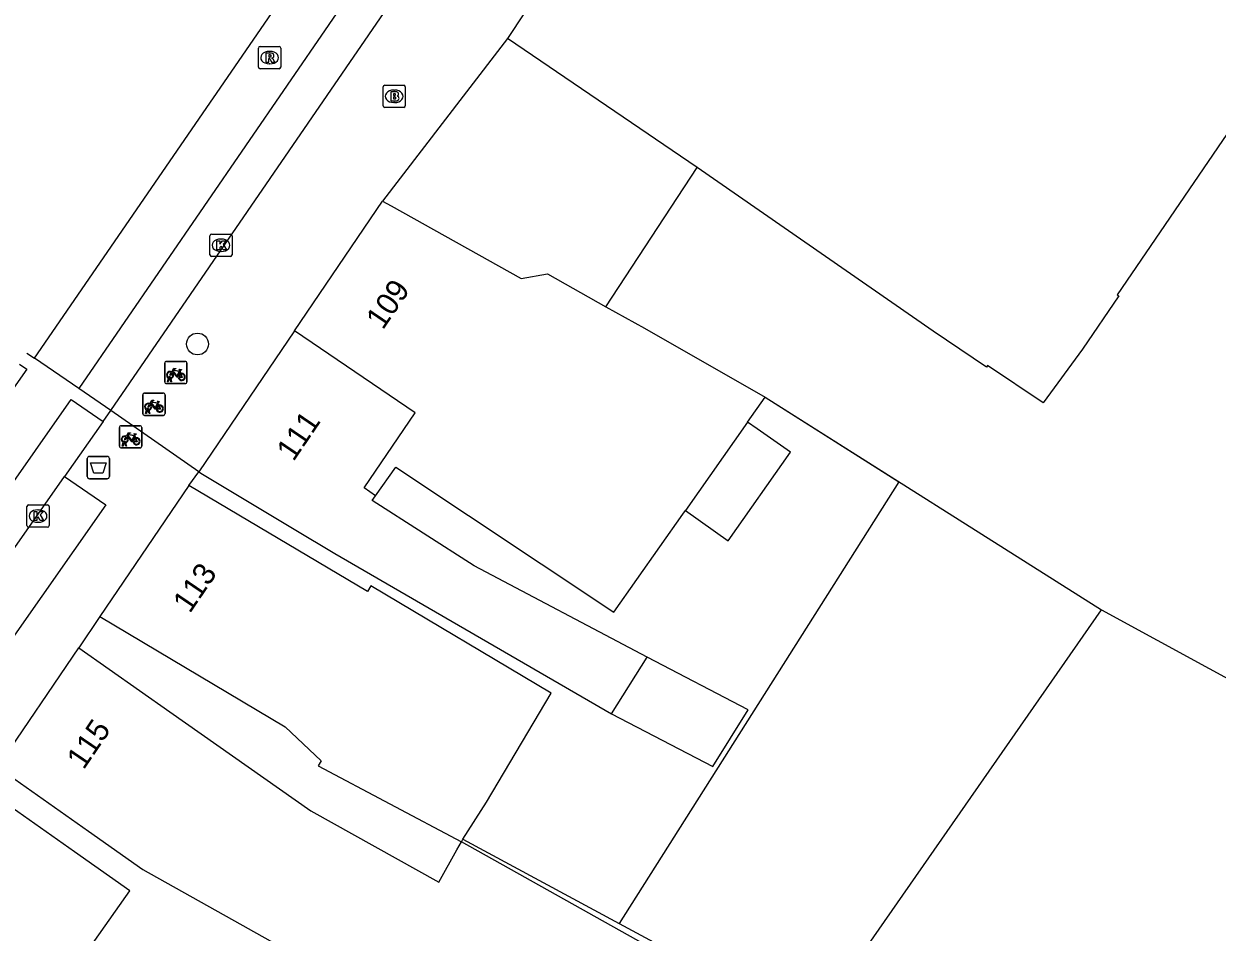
# Model space of a CAD drawing. Extents: x 160356 to 161355, y 381727 to 382845.
# Drawn here: x 160764.3 to 160817.9, y 382542.1 to 382583 of the extents above; entities that cross this region are included whole.
import ezdxf

# ---------------------------------------------------------------- set-up
doc = ezdxf.new("R2010")
doc.units = 0
for name, color, linetype in [('IMGEO_Afvalbak', 7, 'Continuous'), ('IMGEO_Boom', 7, 'Continuous'), ('IMGEO_Brandkraan', 7, 'Continuous'), ('IMGEO_Erf', 7, 'Continuous'), ('IMGEO_Fietsenrek', 7, 'Continuous'), ('IMGEO_Hek', 7, 'Continuous'), ('IMGEO_Kolk', 7, 'Continuous'), ('IMGEO_Pand', 7, 'Continuous'), ('IMGEO_Pand_nummerreeks', 7, 'Continuous'), ('IMGEO_Pand_overbouw', 7, 'Continuous'), ('IMGEO_Rijbaan_lokaal_gesloten', 7, 'Continuous'), ('IMGEO_Rijbaan_lokaal_open', 7, 'Continuous'), ('IMGEO_Rioolput', 7, 'Continuous'), ('IMGEO_Voetpad_open', 7, 'Continuous')]:
    doc.layers.add(name, color=color, linetype=linetype)

msp = doc.modelspace()

# ---------------------------------------------------------------- linework, layer by layer
at = {"layer": 'IMGEO_Afvalbak'}
for p, q in [((160767.224, 382563.524), (160768.014, 382563.524)), ((160768.014, 382563.524), (160767.224, 382563.524)), ((160767.124, 382562.624), (160767.124, 382563.424)), ((160767.124, 382563.424), (160767.124, 382562.624)), ((160768.114, 382563.424), (160768.114, 382562.624)), ((160768.114, 382562.624), (160768.114, 382563.424)), ((160768.014, 382562.524), (160767.224, 382562.524)), ((160767.224, 382562.524), (160768.014, 382562.524))]:
    msp.add_line(p, q, dxfattribs=at)
msp.add_lwpolyline([(160767.267, 382563.238), (160767.971, 382563.238), (160767.822, 382562.768), (160767.416, 382562.768), (160767.267, 382563.238)], dxfattribs=at)
for centre, start, end in [((160767.224, 382563.424), 90, 180), ((160767.224, 382563.424), 90, 180), ((160768.014, 382563.424), 0, 90), ((160768.014, 382563.424), 360, 90), ((160767.224, 382562.624), 180, 270), ((160767.224, 382562.624), 180, 270), ((160768.014, 382562.624), 270, 0), ((160768.014, 382562.624), 270, 0)]:
    msp.add_arc(centre, 0.1, start, end, dxfattribs=at)
at = {"layer": 'IMGEO_Boom'}
msp.add_circle((160772.074, 382568.578), 0.489, dxfattribs=at)
at = {"layer": 'IMGEO_Brandkraan'}
for p, q in [((160780.411, 382579.285), (160780.411, 382580.137)), ((160780.486, 382580.211), (160781.338, 382580.211)), ((160781.412, 382580.137), (160781.412, 382579.285)), ((160780.899, 382579.991), (160780.924, 382579.991)), ((160781.338, 382579.211), (160780.486, 382579.211)), ((160780.922, 382579.431), (160780.897, 382579.431))]:
    msp.add_line(p, q, dxfattribs=at)
for points in [[(160780.411, 382579.285), (160780.411, 382580.137)], [(160780.486, 382580.211), (160781.338, 382580.211)], [(160781.412, 382580.137), (160781.412, 382579.285)], [(160780.759, 382579.911), (160780.759, 382579.511), (160780.972, 382579.511)], [(160780.99, 382579.911), (160780.759, 382579.911)], [(160780.938, 382579.83), (160780.884, 382579.83), (160780.884, 382579.754)], [(160780.884, 382579.754), (160780.937, 382579.754)], [(160780.946, 382579.678), (160780.884, 382579.678), (160780.884, 382579.597)], [(160780.884, 382579.597), (160780.946, 382579.597)], [(160781.338, 382579.211), (160780.486, 382579.211)]]:
    msp.add_lwpolyline(points, dxfattribs=at)
for centre, radius, start, end in [((160780.488, 382580.135), 0.0765, 91.552, 178.448), ((160780.488, 382580.135), 0.0765, 91.552, 178.448), ((160781.336, 382580.135), 0.0765, 1.552, 88.448), ((160781.336, 382580.135), 0.0765, 1.552, 88.448), ((160780.939, 382579.792), 0.0379, 267.8285, 90.9355), ((160780.947, 382579.637), 0.0404, 269.8759, 90.5077), ((160780.994, 382579.766), 0.145, 59.4692, 91.5367), ((160781.019, 382579.813), 0.0922, 285.5137, 58.1501), ((160781.024, 382579.621), 0.105, 301.3115, 78.989), ((160780.488, 382579.287), 0.0765, 181.552, 268.448), ((160780.488, 382579.287), 0.0765, 181.552, 268.448), ((160780.978, 382579.762), 0.251, 268.6676, 293.5347), ((160781.336, 382579.287), 0.0765, 271.552, 358.448), ((160781.336, 382579.287), 0.0765, 271.552, 358.448)]:
    msp.add_arc(centre, radius, start, end, dxfattribs=at)
for centre, major_axis, ratio, start_param, end_param in [((160780.898, 382579.711), (-0.387, 0.002), 0.722429, 4.712389, 7.853982), ((160780.923, 382579.711), (-0.39, 0.002), 0.717154, 1.570796, 4.712389)]:
    msp.add_ellipse(centre, major_axis=major_axis, ratio=ratio, start_param=start_param, end_param=end_param, dxfattribs=at)
at = {"layer": 'IMGEO_Erf'}
for points in [[(160797.581, 382566.186), (160803.59, 382562.382), (160791.022, 382542.531)], [(160784.003, 382546.314), (160791.022, 382542.531)], [(160791.022, 382542.531), (160799.641, 382537.886)]]:
    msp.add_lwpolyline(points, dxfattribs=at)
at = {"layer": 'IMGEO_Fietsenrek'}
for p, q in [((160770.677, 382567.798), (160771.518, 382567.798)), ((160771.518, 382567.798), (160770.677, 382567.798)), ((160770.602, 382566.873), (160770.602, 382567.714)), ((160770.602, 382567.714), (160770.602, 382566.873)), ((160771.289, 382567.347), (160771.325, 382567.252)), ((160771.602, 382567.723), (160771.602, 382566.882)), ((160771.602, 382566.882), (160771.602, 382567.723)), ((160771.527, 382566.798), (160770.686, 382566.798)), ((160770.686, 382566.798), (160771.527, 382566.798)), ((160770.729, 382566.882), (160770.768, 382567.042)), ((160770.763, 382566.882), (160770.729, 382566.882)), ((160770.798, 382567.03), (160770.763, 382566.882)), ((160770.84, 382567.054), (160770.839, 382567.058)), ((160770.881, 382566.882), (160770.847, 382567.024)), ((160770.871, 382567.065), (160770.872, 382567.058)), ((160770.879, 382567.028), (160770.914, 382566.882)), ((160770.914, 382566.882), (160770.881, 382566.882)), ((160769.617, 382565.445), (160769.617, 382566.286)), ((160769.617, 382566.286), (160769.617, 382565.445)), ((160769.692, 382566.37), (160770.533, 382566.37)), ((160770.533, 382566.37), (160769.692, 382566.37)), ((160770.617, 382566.295), (160770.617, 382565.454)), ((160770.617, 382565.454), (160770.617, 382566.295)), ((160769.744, 382565.454), (160769.783, 382565.614)), ((160769.855, 382565.626), (160769.854, 382565.63)), ((160769.886, 382565.637), (160769.887, 382565.63)), ((160770.304, 382565.919), (160770.34, 382565.824)), ((160770.542, 382565.37), (160769.701, 382565.37)), ((160769.701, 382565.37), (160770.542, 382565.37)), ((160769.778, 382565.454), (160769.744, 382565.454)), ((160769.813, 382565.602), (160769.778, 382565.454)), ((160769.896, 382565.454), (160769.862, 382565.596)), ((160769.894, 382565.6), (160769.929, 382565.454)), ((160769.929, 382565.454), (160769.896, 382565.454)), ((160768.57, 382563.981), (160768.57, 382564.822)), ((160768.57, 382564.822), (160768.57, 382563.981)), ((160768.645, 382564.906), (160769.486, 382564.906)), ((160769.486, 382564.906), (160768.645, 382564.906)), ((160769.57, 382564.831), (160769.57, 382563.99)), ((160769.57, 382563.99), (160769.57, 382564.831)), ((160768.697, 382563.99), (160768.736, 382564.15)), ((160768.766, 382564.138), (160768.731, 382563.99)), ((160768.808, 382564.162), (160768.807, 382564.166)), ((160768.849, 382563.99), (160768.815, 382564.132)), ((160768.839, 382564.173), (160768.84, 382564.166)), ((160768.847, 382564.136), (160768.882, 382563.99)), ((160769.257, 382564.455), (160769.293, 382564.36)), ((160769.495, 382563.906), (160768.654, 382563.906)), ((160768.654, 382563.906), (160769.495, 382563.906)), ((160768.731, 382563.99), (160768.697, 382563.99)), ((160768.882, 382563.99), (160768.849, 382563.99))]:
    msp.add_line(p, q, dxfattribs=at)
for points in [[(160770.936, 382567.272), (160770.884, 382567.182), (160770.844, 382567.157), (160770.845, 382567.204), (160770.9, 382567.298)], [(160770.915, 382567.324), (160771.01, 382567.488), (160771.096, 382567.474), (160771.098, 382567.465), (160771.042, 382567.454), (160771.015, 382567.409), (160771.271, 382567.368)], [(160771.211, 382567.08), (160771.161, 382567.08), (160770.97, 382567.331), (160770.951, 382567.299)], [(160771.258, 382567.343), (160771.001, 382567.384), (160770.984, 382567.355), (160771.151, 382567.135), (160771.258, 382567.343)], [(160771.306, 382567.245), (160771.276, 382567.322), (160771.167, 382567.104), (160771.21, 382567.104)], [(160771.24, 382567.104), (160771.36, 382567.103), (160771.316, 382567.217)], [(160771.336, 382567.224), (160771.391, 382567.079), (160771.241, 382567.079)], [(160771.271, 382567.368), (160771.296, 382567.417), (160771.29, 382567.421), (160771.267, 382567.425), (160771.255, 382567.432), (160771.254, 382567.435), (160771.256, 382567.44), (160771.351, 382567.425), (160771.353, 382567.415), (160771.343, 382567.402), (160771.331, 382567.396), (160771.317, 382567.402), (160771.289, 382567.347)], [(160769.951, 382565.844), (160769.899, 382565.754), (160769.859, 382565.729), (160769.86, 382565.776), (160769.915, 382565.87)], [(160769.93, 382565.896), (160770.025, 382566.06), (160770.111, 382566.046), (160770.113, 382566.037), (160770.057, 382566.026), (160770.03, 382565.981), (160770.286, 382565.94)], [(160770.226, 382565.652), (160770.176, 382565.652), (160769.985, 382565.903), (160769.966, 382565.871)], [(160770.273, 382565.915), (160770.016, 382565.956), (160769.999, 382565.927), (160770.166, 382565.707), (160770.273, 382565.915)], [(160770.321, 382565.817), (160770.291, 382565.894), (160770.182, 382565.676), (160770.225, 382565.676)], [(160770.255, 382565.676), (160770.375, 382565.675), (160770.331, 382565.789)], [(160770.351, 382565.796), (160770.406, 382565.651), (160770.256, 382565.651)], [(160770.286, 382565.94), (160770.311, 382565.989), (160770.305, 382565.993), (160770.282, 382565.997), (160770.27, 382566.004), (160770.269, 382566.007), (160770.271, 382566.012), (160770.366, 382565.997), (160770.368, 382565.987), (160770.358, 382565.974), (160770.346, 382565.968), (160770.332, 382565.974), (160770.304, 382565.919)], [(160768.883, 382564.432), (160768.978, 382564.596), (160769.064, 382564.582), (160769.066, 382564.573), (160769.01, 382564.562), (160768.983, 382564.517), (160769.239, 382564.476)], [(160769.239, 382564.476), (160769.264, 382564.525), (160769.258, 382564.529), (160769.235, 382564.533), (160769.223, 382564.54), (160769.222, 382564.543), (160769.224, 382564.548), (160769.319, 382564.533), (160769.321, 382564.523), (160769.311, 382564.51), (160769.299, 382564.504), (160769.285, 382564.51), (160769.257, 382564.455)], [(160768.904, 382564.38), (160768.852, 382564.29), (160768.812, 382564.265), (160768.813, 382564.312), (160768.868, 382564.406)], [(160769.179, 382564.188), (160769.129, 382564.188), (160768.938, 382564.439), (160768.919, 382564.407)], [(160769.226, 382564.451), (160768.969, 382564.492), (160768.952, 382564.463), (160769.119, 382564.243), (160769.226, 382564.451)], [(160769.274, 382564.353), (160769.244, 382564.43), (160769.135, 382564.212), (160769.178, 382564.212)], [(160769.208, 382564.212), (160769.328, 382564.211), (160769.284, 382564.325)], [(160769.304, 382564.332), (160769.359, 382564.187), (160769.209, 382564.187)]]:
    msp.add_lwpolyline(points, dxfattribs=at)
for centre, radius, start, end in [((160770.68, 382567.72), 0.0779, 92.4484, 184.2845), ((160770.68, 382567.72), 0.0779, 92.4484, 184.2845), ((160771.524, 382567.72), 0.0779, 2.4484, 94.2845), ((160771.524, 382567.72), 0.0779, 2.4484, 94.2845), ((160770.842, 382567.183), 0.159, 62.6766, 242.1369), ((160770.842, 382567.183), 0.129, 63.3192, 238.903), ((160770.842, 382567.183), 0.129, 283.6043, 43.4302), ((160770.842, 382567.183), 0.159, 283.5766, 46.6042), ((160771.369, 382567.099), 0.159, 113.3408, 178.3217), ((160771.369, 382567.099), 0.159, 187.0065, 105.7708), ((160771.369, 382567.099), 0.129, 113.923, 177.9556), ((160771.369, 382567.099), 0.129, 188.6715, 104.5883), ((160770.68, 382566.876), 0.0779, 182.4484, 274.2845), ((160770.68, 382566.876), 0.0779, 182.4484, 274.2845), ((160770.822, 382567.054), 0.0499, 12.8025, 158.6934), ((160770.842, 382567.183), 0.159, 253.9967, 271.7867), ((160770.822, 382567.054), 0.0174, 12.8025, 163.4502), ((160770.842, 382567.183), 0.129, 253.415, 269.0204), ((160771.524, 382566.876), 0.0779, 272.4484, 4.2845), ((160771.524, 382566.876), 0.0779, 272.4484, 4.2845), ((160769.695, 382566.292), 0.0779, 92.4484, 184.2845), ((160769.695, 382566.292), 0.0779, 92.4484, 184.2845), ((160770.539, 382566.292), 0.0779, 2.4484, 94.2845), ((160770.539, 382566.292), 0.0779, 2.4484, 94.2845), ((160769.857, 382565.755), 0.159, 62.6766, 242.1369), ((160769.857, 382565.755), 0.129, 63.3192, 238.903), ((160769.837, 382565.626), 0.0499, 12.8025, 158.6934), ((160769.837, 382565.626), 0.0174, 12.8025, 163.4502), ((160769.857, 382565.755), 0.129, 253.415, 269.0204), ((160769.857, 382565.755), 0.129, 283.6043, 43.4302), ((160769.857, 382565.755), 0.159, 283.5766, 46.6042), ((160770.384, 382565.671), 0.159, 113.3408, 178.3217), ((160770.384, 382565.671), 0.159, 187.0065, 105.7708), ((160770.384, 382565.671), 0.129, 113.923, 177.9556), ((160770.384, 382565.671), 0.129, 188.6715, 104.5883), ((160769.695, 382565.448), 0.0779, 182.4484, 274.2845), ((160769.695, 382565.448), 0.0779, 182.4484, 274.2845), ((160769.857, 382565.755), 0.159, 253.9967, 271.7867), ((160770.539, 382565.448), 0.0779, 272.4484, 4.2845), ((160770.539, 382565.448), 0.0779, 272.4484, 4.2845), ((160768.648, 382564.828), 0.0779, 92.4484, 184.2845), ((160768.648, 382564.828), 0.0779, 92.4484, 184.2845), ((160769.492, 382564.828), 0.0779, 2.4484, 94.2845), ((160769.492, 382564.828), 0.0779, 2.4484, 94.2845), ((160768.81, 382564.291), 0.159, 62.6766, 242.1369), ((160768.81, 382564.291), 0.129, 63.3192, 238.903), ((160768.79, 382564.162), 0.0499, 12.8025, 158.6934), ((160768.81, 382564.291), 0.159, 253.9967, 271.7867), ((160768.79, 382564.162), 0.0174, 12.8025, 163.4502), ((160768.81, 382564.291), 0.129, 253.415, 269.0204), ((160768.81, 382564.291), 0.129, 283.6043, 43.4302), ((160768.81, 382564.291), 0.159, 283.5766, 46.6042), ((160769.337, 382564.207), 0.159, 113.3408, 178.3217), ((160769.337, 382564.207), 0.159, 187.0065, 105.7708), ((160769.337, 382564.207), 0.129, 113.923, 177.9556), ((160769.337, 382564.207), 0.129, 188.6715, 104.5883), ((160768.648, 382563.984), 0.0779, 182.4484, 274.2845), ((160768.648, 382563.984), 0.0779, 182.4484, 274.2845), ((160769.492, 382563.984), 0.0779, 272.4484, 4.2845), ((160769.492, 382563.984), 0.0779, 272.4484, 4.2845)]:
    msp.add_arc(centre, radius, start, end, dxfattribs=at)
at = {"layer": 'IMGEO_Hek'}
msp.add_lwpolyline([(160797.581, 382566.186), (160812.688, 382556.622)], dxfattribs=at)
at = {"layer": 'IMGEO_Kolk'}
for p, q in [((160772.629, 382572.59), (160772.629, 382573.442)), ((160772.704, 382573.516), (160773.556, 382573.516)), ((160773.117, 382573.296), (160773.142, 382573.296)), ((160773.63, 382573.442), (160773.63, 382572.59)), ((160773.14, 382572.736), (160773.115, 382572.736)), ((160773.556, 382572.516), (160772.704, 382572.516)), ((160764.486, 382561.345), (160765.338, 382561.345)), ((160764.411, 382560.419), (160764.411, 382561.271)), ((160764.899, 382561.125), (160764.924, 382561.125)), ((160765.412, 382561.271), (160765.412, 382560.419)), ((160765.338, 382560.345), (160764.486, 382560.345)), ((160764.922, 382560.565), (160764.897, 382560.565))]:
    msp.add_line(p, q, dxfattribs=at)
for points in [[(160772.629, 382572.59), (160772.629, 382573.442)], [(160772.704, 382573.516), (160773.556, 382573.516)], [(160772.95, 382573.216), (160773.073, 382573.216), (160773.073, 382573.065), (160773.203, 382573.216), (160773.367, 382573.216), (160773.221, 382573.065), (160773.374, 382572.816), (160773.222, 382572.816), (160773.137, 382572.98), (160773.073, 382572.913), (160773.073, 382572.816), (160772.95, 382572.816), (160772.95, 382573.216)], [(160773.63, 382573.442), (160773.63, 382572.59)], [(160773.556, 382572.516), (160772.704, 382572.516)], [(160764.486, 382561.345), (160765.338, 382561.345)], [(160764.411, 382560.419), (160764.411, 382561.271)], [(160764.732, 382561.045), (160764.855, 382561.045), (160764.855, 382560.894), (160764.985, 382561.045), (160765.149, 382561.045), (160765.003, 382560.894), (160765.156, 382560.645), (160765.004, 382560.645), (160764.919, 382560.809), (160764.855, 382560.742), (160764.855, 382560.645), (160764.732, 382560.645), (160764.732, 382561.045)], [(160765.412, 382561.271), (160765.412, 382560.419)], [(160765.338, 382560.345), (160764.486, 382560.345)]]:
    msp.add_lwpolyline(points, dxfattribs=at)
for centre, start, end in [((160772.706, 382573.44), 91.552, 178.448), ((160772.706, 382573.44), 91.552, 178.448), ((160773.554, 382573.44), 1.552, 88.448), ((160773.554, 382573.44), 1.552, 88.448), ((160772.706, 382572.592), 181.552, 268.448), ((160772.706, 382572.592), 181.552, 268.448), ((160773.554, 382572.592), 271.552, 358.448), ((160773.554, 382572.592), 271.552, 358.448), ((160764.488, 382561.269), 91.552, 178.448), ((160764.488, 382561.269), 91.552, 178.448), ((160765.336, 382561.269), 1.552, 88.448), ((160765.336, 382561.269), 1.552, 88.448), ((160764.488, 382560.421), 181.552, 268.448), ((160764.488, 382560.421), 181.552, 268.448), ((160765.336, 382560.421), 271.552, 358.448), ((160765.336, 382560.421), 271.552, 358.448)]:
    msp.add_arc(centre, 0.0765, start, end, dxfattribs=at)
for centre, major_axis, ratio, start_param, end_param in [((160773.116, 382573.016), (-0.387, 0.002), 0.722429, 4.712389, 7.853982), ((160773.141, 382573.016), (-0.39, 0.002), 0.717154, 1.570796, 4.712389), ((160764.898, 382560.845), (-0.387, 0.002), 0.722429, 4.712389, 7.853982), ((160764.923, 382560.845), (-0.39, 0.002), 0.717154, 1.570796, 4.712389)]:
    msp.add_ellipse(centre, major_axis=major_axis, ratio=ratio, start_param=start_param, end_param=end_param, dxfattribs=at)
at = {"layer": 'IMGEO_Pand'}
for points in [[(160802.971, 382607.941), (160797.407, 382599.539), (160786.003, 382582.317)], [(160817.936, 382606.492), (160826.783, 382600.634), (160830.802, 382606.922), (160834.905, 382604.089), (160834.172, 382603.024), (160835.822, 382601.889), (160833.499, 382598.49), (160833.582, 382598.433), (160831.952, 382596.046), (160831.044, 382596.666), (160813.393, 382570.793), (160813.476, 382570.737), (160811.844, 382568.349), (160810.063, 382565.932), (160807.573, 382567.614), (160807.517, 382567.531), (160805.126, 382569.16), (160794.525, 382576.507), (160786.003, 382582.317)], [(160799.641, 382537.886), (160812.688, 382556.622), (160824.861, 382549.993), (160841.731, 382579.062), (160841.423, 382579.244), (160839.986, 382580.195), (160840.674, 382582.694), (160839.764, 382582.953), (160849.449, 382602.504), (160857.443, 382600.348), (160860.023, 382604.549), (160865.822, 382603.288), (160864.919, 382599.138), (160860.967, 382600.04), (160860.887, 382599.419), (160860.553, 382596.83)], [(160776.432, 382569.171), (160780.392, 382575.003)], [(160780.392, 382575.003), (160780.777, 382574.788), (160786.624, 382571.528), (160787.793, 382571.73), (160790.426, 382570.256), (160792.156, 382569.287), (160797.581, 382566.186)], [(160776.432, 382569.171), (160772.128, 382562.833)], [(160780.075, 382561.758), (160779.567, 382562.106), (160781.861, 382565.485), (160776.432, 382569.171)], [(160796.793, 382565.068), (160797.581, 382566.186)], [(160796.793, 382565.068), (160793.993, 382561.092)], [(160793.993, 382561.092), (160795.918, 382559.736), (160798.718, 382563.713), (160797.219, 382564.768), (160796.793, 382565.068)], [(160780.075, 382561.758), (160780.979, 382563.041), (160790.777, 382556.527), (160793.877, 382560.928), (160793.993, 382561.092)], [(160772.128, 382562.833), (160772.295, 382562.733), (160776.417, 382560.261), (160778.247, 382559.163), (160790.681, 382551.953)], [(160771.693, 382562.213), (160767.685, 382556.323)], [(160784.003, 382546.314), (160785.055, 382547.99), (160787.967, 382552.89), (160779.867, 382557.704), (160779.713, 382557.446), (160771.693, 382562.213)], [(160792.277, 382554.498), (160784.501, 382558.6), (160779.921, 382561.54), (160780.075, 382561.758)], [(160767.685, 382556.323), (160776.019, 382551.369), (160777.631, 382549.839), (160777.502, 382549.622), (160783.93, 382546.198)], [(160763.091, 382549.556), (160766.744, 382554.928)], [(160766.744, 382554.928), (160770.832, 382552.049), (160777.165, 382547.587), (160782.92, 382544.395), (160783.729, 382545.839), (160783.93, 382546.198)], [(160790.681, 382551.953), (160792.277, 382554.498)], [(160790.681, 382551.953), (160795.226, 382549.589), (160796.822, 382552.134), (160792.277, 382554.498)], [(160763.091, 382549.556), (160767.179, 382546.676), (160769.623, 382544.954), (160788.55, 382534.349)], [(160770.028, 382535.046), (160770.093, 382535.141), (160765.14, 382538.466), (160769.037, 382543.999), (160766.548, 382545.754), (160762.46, 382548.634)], [(160783.93, 382546.198), (160784.003, 382546.314)], [(160793.416, 382531.651), (160796.854, 382538.036), (160797.039, 382538.381), (160797.234, 382538.743), (160792.511, 382541.39), (160783.93, 382546.198)]]:
    msp.add_lwpolyline(points, dxfattribs=at)
at = {"layer": 'IMGEO_Pand_overbouw'}
msp.add_lwpolyline([(160786.003, 382582.317), (160784.006, 382579.713), (160780.392, 382575.003), (160780.777, 382574.788), (160786.624, 382571.528), (160787.793, 382571.73), (160790.426, 382570.256), (160794.525, 382576.507)], close=True, dxfattribs=at)
at = {"layer": 'IMGEO_Rijbaan_lokaal_gesloten'}
for points in [[(160764.748, 382567.942), (160796.589, 382614.286)], [(160798.571, 382612.945), (160766.747, 382566.578)], [(160768.188, 382565.595), (160799.205, 382610.813)], [(160764.413, 382568.17), (160764.748, 382567.942)], [(160764.083, 382567.677), (160764.413, 382567.454), (160754.086, 382552.73)], [(160768.188, 382565.595), (160766.747, 382566.578)], [(160690.494, 382459.018), (160691.804, 382460.856), (160741.274, 382530.158), (160766.403, 382566.076), (160767.839, 382565.099)], [(160767.839, 382565.099), (160766.102, 382562.621)], [(160755.926, 382548.108), (160766.102, 382562.621)]]:
    msp.add_lwpolyline(points, dxfattribs=at)
at = {"layer": 'IMGEO_Rijbaan_lokaal_open'}
for points in [[(160766.747, 382566.578), (160764.748, 382567.942)], [(160767.839, 382565.099), (160768.188, 382565.595)]]:
    msp.add_lwpolyline(points, dxfattribs=at)
at = {"layer": 'IMGEO_Rioolput'}
for p, q in [((160774.815, 382581.024), (160774.815, 382581.876)), ((160774.89, 382581.95), (160775.742, 382581.95)), ((160775.303, 382581.73), (160775.328, 382581.73)), ((160775.816, 382581.876), (160775.816, 382581.024)), ((160775.326, 382581.17), (160775.301, 382581.17)), ((160775.742, 382580.95), (160774.89, 382580.95))]:
    msp.add_line(p, q, dxfattribs=at)
for points in [[(160774.815, 382581.024), (160774.815, 382581.876)], [(160774.89, 382581.95), (160775.742, 382581.95)], [(160775.816, 382581.876), (160775.816, 382581.024)], [(160775.404, 382581.648), (160775.152, 382581.65), (160775.152, 382581.25)], [(160775.152, 382581.25), (160775.276, 382581.25), (160775.276, 382581.412), (160775.287, 382581.412)], [(160775.33, 382581.569), (160775.276, 382581.569), (160775.276, 382581.488)], [(160775.276, 382581.488), (160775.328, 382581.488)], [(160775.334, 382581.383), (160775.405, 382581.25), (160775.545, 382581.25), (160775.48, 382581.376)], [(160775.742, 382580.95), (160774.89, 382580.95)]]:
    msp.add_lwpolyline(points, dxfattribs=at)
for centre, radius, start, end in [((160774.892, 382581.874), 0.0765, 91.552, 178.448), ((160774.892, 382581.874), 0.0765, 91.552, 178.448), ((160775.74, 382581.874), 0.0765, 1.552, 88.448), ((160775.74, 382581.874), 0.0765, 1.552, 88.448), ((160775.286, 382581.359), 0.0533, 26.0293, 88.6989), ((160775.312, 382581.677), 0.19, 274.7715, 282.9687), ((160775.336, 382581.473), 0.0964, 77.0061, 93.1865), ((160775.35, 382581.53), 0.0378, 276.6634, 79.6772), ((160775.403, 382581.538), 0.109, 350.3612, 89.416), ((160775.401, 382581.538), 0.112, 277.5842, 350.9817), ((160775.385, 382581.323), 0.108, 29.5134, 73.7905), ((160774.892, 382581.026), 0.0765, 181.552, 268.448), ((160774.892, 382581.026), 0.0765, 181.552, 268.448), ((160775.74, 382581.026), 0.0765, 271.552, 358.448), ((160775.74, 382581.026), 0.0765, 271.552, 358.448)]:
    msp.add_arc(centre, radius, start, end, dxfattribs=at)
for centre, major_axis, ratio, start_param, end_param in [((160775.302, 382581.45), (-0.387, 0.002), 0.722429, 4.712389, 7.853982), ((160775.327, 382581.45), (-0.39, 0.002), 0.717154, 1.570796, 4.712389)]:
    msp.add_ellipse(centre, major_axis=major_axis, ratio=ratio, start_param=start_param, end_param=end_param, dxfattribs=at)
at = {"layer": 'IMGEO_Voetpad_open'}
for points in [[(160786.003, 382582.317), (160784.006, 382579.713), (160780.392, 382575.003)], [(160772.128, 382562.833), (160768.188, 382565.595)], [(160766.102, 382562.621), (160767.962, 382561.353), (160757.78, 382546.832), (160755.926, 382548.108)], [(160771.693, 382562.213), (160772.128, 382562.833)], [(160767.685, 382556.323), (160766.744, 382554.928)]]:
    msp.add_lwpolyline(points, dxfattribs=at)

# ---------------------------------------------------------------- texts
at = {"layer": 'IMGEO_Pand_nummerreeks'}
for s, rotation, p in [('109', 55.8233, (160780.403, 382569.179)), ('111', 55.8233, (160776.386, 382563.264)), ('113', 55.766, (160771.729, 382556.434)), ('115', 55.7832, (160766.959, 382549.408))]:
    msp.add_text(s, height=1, rotation=rotation, dxfattribs=at).set_placement(p)

doc.saveas('drawing.dxf')
